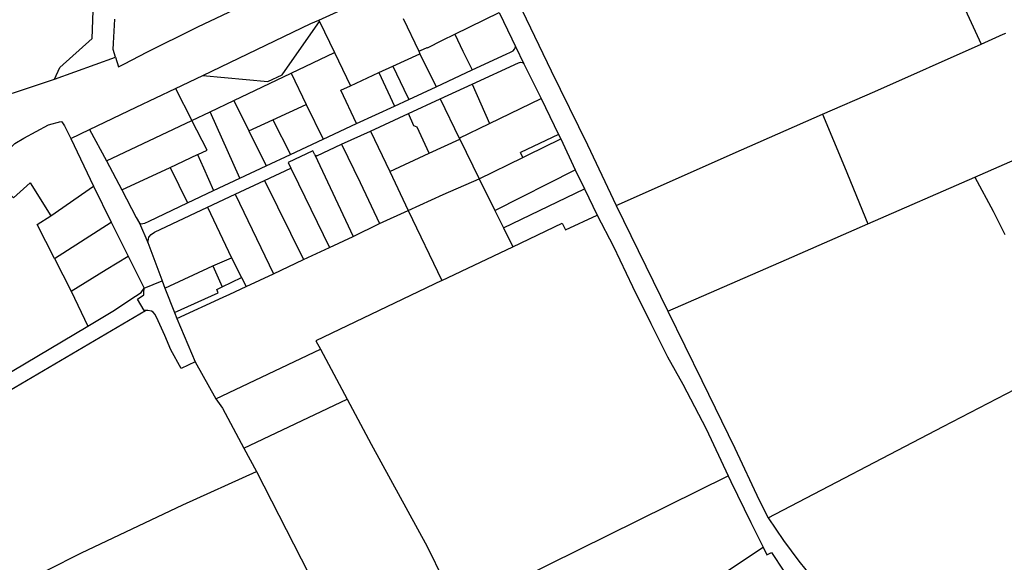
# Model space of a CAD drawing. Header units: inches. Extents: x 210911 to 224988, y 571697 to 586201.
# Tile 291 of 301: x 223036 to 223554, y 584065 to 584350. Entities that reach past the tile are written whole.
import ezdxf

# ---------------------------------------------------------------- set-up
doc = ezdxf.new("R2010")
doc.units = ezdxf.units.IN
doc.header["$MEASUREMENT"] = 0

msp = doc.modelspace()

# ---------------------------------------------------------------- linework, layer by layer
for points in [[(223494.368, 584439.19), (223501.944, 584422.005), (223517.193, 584389.834), (223541.52, 584337.069)], [(223053.876, 584318.542), (223056.681, 584324.655), (223073.753, 584339.917), (223074.819, 584369.402)], [(223193.055, 584349.527), (223229.645, 584366.368)], [(223086.02, 584330.153), (223087.563, 584324.985), (223090.457, 584326.384), (223102.779, 584332.904), (223127.864, 584345.387), (223129.353, 584346.044), (223151.955, 584356.868)], [(223264.579, 584342.18), (223287.941, 584353.623)], [(223287.941, 584353.623), (223294.585, 584339.799), (223296.427, 584335.743)], [(223299.962, 584354.644), (223315.226, 584322.98), (223334.263, 584284.1), (223349.448, 584252.22)], [(223086.02, 584330.153), (223084.838, 584334.218), (223084.977, 584337.559), (223085.6, 584350.171)], [(223131.859, 584320.496), (223188.726, 584347.914), (223193.055, 584349.527)], [(223131.859, 584320.496), (223166.122, 584317.318), (223173.609, 584320.816), (223187.543, 584340.638), (223193.358, 584348.898)], [(223193.055, 584349.527), (223193.358, 584348.898)], [(223193.358, 584348.898), (223201.168, 584332.687)], [(223237.37, 584350.434), (223245.548, 584333.377)], [(223245.548, 584333.377), (223246.432, 584333.666), (223250.041, 584335.27), (223250.112, 584335.11), (223258.073, 584339.019), (223264.579, 584342.18)], [(223264.579, 584342.18), (223268.8, 584333.345), (223273.579, 584323.411)], [(223541.52, 584337.069), (223552.988, 584342.17), (223554.554, 584342.85)], [(223458.08, 584300.107), (223485.459, 584312.134), (223541.52, 584337.069)], [(223178.35, 584321.738), (223201.168, 584332.687)], [(223201.168, 584332.687), (223209.644, 584315.096)], [(223231.944, 584325.397), (223246.18, 584331.895)], [(223245.548, 584333.377), (223246.18, 584331.895)], [(223246.18, 584331.895), (223254.767, 584314.617)], [(223273.579, 584323.411), (223291.546, 584331.815), (223293.856, 584332.751), (223295.167, 584333.496), (223295.892, 584334.372), (223296.232, 584335.05), (223296.427, 584335.743)], [(223296.427, 584335.743), (223300.795, 584326.718)], [(223053.876, 584318.542), (223086.02, 584330.153)], [(223273.585, 584316.025), (223297.966, 584327.143), (223299.127, 584327.599), (223300.2, 584327.433), (223300.795, 584326.718)], [(223300.795, 584326.718), (223310.015, 584308.433)], [(223148.268, 584307.328), (223178.35, 584321.738)], [(223178.35, 584321.738), (223186.33, 584305.297)], [(223209.644, 584315.096), (223224.604, 584322.046)], [(223224.604, 584322.046), (223231.944, 584325.397)], [(223224.604, 584322.046), (223232.709, 584304.388)], [(223231.944, 584325.397), (223237.772, 584313.273), (223240.253, 584307.966)], [(223254.767, 584314.617), (223273.579, 584323.411)], [(223009.534, 584304.676), (223009.88, 584304.092), (223053.876, 584318.542)], [(223117.563, 584313.602), (223131.859, 584320.496)], [(223256.778, 584308.168), (223273.585, 584316.025)], [(223273.585, 584316.025), (223282.709, 584295.255)], [(223072.304, 584292.053), (223096.857, 584303.913), (223117.563, 584313.602)], [(223117.563, 584313.602), (223126.069, 584296.792)], [(223212.86, 584295.213), (223204.537, 584312.723), (223209.644, 584315.096)], [(223240.253, 584307.966), (223254.767, 584314.617)], [(223135.754, 584301.389), (223148.268, 584307.328)], [(223148.268, 584307.328), (223156.149, 584291.465)], [(223232.709, 584304.388), (223240.253, 584307.966)], [(223240.119, 584300.463), (223256.778, 584308.168)], [(223256.778, 584308.168), (223266.817, 584287.607)], [(223282.709, 584295.255), (223310.015, 584308.433)], [(223310.015, 584308.433), (223319.165, 584289.529)], [(223126.069, 584296.792), (223135.754, 584301.389)], [(223151.499, 584266.609), (223135.754, 584301.389)], [(223168.8, 584297.263), (223186.33, 584305.297)], [(223186.33, 584305.297), (223195.218, 584286.988)], [(223212.86, 584295.213), (223232.709, 584304.388)], [(223220.246, 584291.272), (223240.119, 584300.463)], [(223251.013, 584279.589), (223244.794, 584293.35), (223243.001, 584294.087), (223240.119, 584300.463)], [(223029.738, 584281.389), (223032.993, 584284.746), (223037.792, 584287.475), (223050.692, 584294.638), (223057.216, 584296.349), (223057.755, 584296.198), (223059.129, 584294.024), (223062.457, 584287.412)], [(223081.167, 584275.657), (223126.069, 584296.792)], [(223129.153, 584278.905), (223129.265, 584278.958), (223134.241, 584281.296), (223126.069, 584296.792)], [(223156.149, 584291.465), (223168.8, 584297.263)], [(223168.8, 584297.263), (223178.138, 584279.006)], [(223195.218, 584286.988), (223212.86, 584295.213)], [(223266.817, 584287.607), (223282.709, 584295.255)], [(223349.448, 584252.22), (223415.457, 584281.383), (223458.08, 584300.107)], [(223458.08, 584300.107), (223469.565, 584272.458), (223481.89, 584242.496)], [(223062.457, 584287.412), (223072.304, 584292.053)], [(223072.304, 584292.053), (223081.167, 584275.657)], [(223156.149, 584291.465), (223165.234, 584273.065)], [(223204.993, 584284.461), (223220.246, 584291.272)], [(223220.246, 584291.272), (223230.327, 584270.015)], [(223062.457, 584287.412), (223074.398, 584262.258)], [(223178.138, 584279.006), (223195.218, 584286.988)], [(223251.013, 584279.589), (223267.099, 584287.034)], [(223266.817, 584287.607), (223267.099, 584287.034)], [(223267.099, 584287.034), (223277.406, 584266.122)], [(223319.165, 584289.529), (223299.089, 584279.975)], [(223300.287, 584277.472), (223302.733, 584278.685), (223320.257, 584287.274)], [(223319.165, 584289.529), (223320.257, 584287.274)], [(223320.257, 584287.274), (223327.82, 584270.967)], [(223538.224, 584267.14), (223572.218, 584282.011), (223583.169, 584286.768)], [(223190.807, 584278.724), (223189.772, 584280.916), (223176.875, 584274.754), (223178.303, 584271.764)], [(223190.807, 584278.724), (223191.956, 584278.293), (223204.993, 584284.461)], [(223204.993, 584284.461), (223214.762, 584264.171), (223224.962, 584242.735)], [(223230.327, 584270.015), (223251.013, 584279.589)], [(223300.287, 584277.472), (223299.089, 584279.975)], [(223081.167, 584275.657), (223089.247, 584260.398)], [(223114.812, 584272.169), (223129.153, 584278.905)], [(223129.153, 584278.905), (223132.224, 584272.026), (223137.564, 584260.059)], [(223165.234, 584273.065), (223178.138, 584279.006)], [(223190.807, 584278.724), (223211.069, 584235.804)], [(223277.406, 584266.122), (223300.287, 584277.472)], [(223018.907, 584270.219), (223032.33, 584256.241), (223041.028, 584264.053), (223051.93, 584246.663)], [(223089.247, 584260.398), (223114.812, 584272.169)], [(223114.812, 584272.169), (223123.806, 584253.594)], [(223151.499, 584266.609), (223165.234, 584273.065)], [(223164.424, 584265.341), (223178.303, 584271.764)], [(223178.303, 584271.764), (223182.249, 584263.504), (223198.631, 584230.122)], [(223230.327, 584270.015), (223239.905, 584249.579)], [(223285.631, 584249.582), (223327.82, 584270.967)], [(223327.82, 584270.967), (223332.849, 584260.957)], [(223137.564, 584260.059), (223151.499, 584266.609)], [(223148.907, 584258.081), (223164.424, 584265.341)], [(223164.424, 584265.341), (223184.873, 584223.803)], [(223239.905, 584249.579), (223258.368, 584257.947), (223277.406, 584266.122)], [(223277.406, 584266.122), (223285.631, 584249.582)], [(223481.89, 584242.496), (223538.224, 584267.14)], [(223538.224, 584267.14), (223547.771, 584249.14), (223553.958, 584236.894)], [(223051.93, 584246.663), (223074.398, 584262.258)], [(223074.398, 584262.258), (223083.634, 584243.403)], [(223089.247, 584260.398), (223096.94, 584245.912), (223098.549, 584242.953)], [(223123.806, 584253.594), (223137.508, 584260.033), (223137.564, 584260.059)], [(223290.15, 584240.484), (223332.849, 584260.957)], [(223332.849, 584260.957), (223339.373, 584247.093)], [(223098.549, 584242.953), (223098.936, 584242.706), (223099.624, 584242.593), (223100.345, 584242.661), (223101.347, 584242.908), (223103.688, 584243.913), (223107.81, 584245.918), (223123.806, 584253.594)], [(223134.42, 584251.212), (223148.907, 584258.081)], [(223148.907, 584258.081), (223169.2, 584216.221)], [(223103.068, 584232.633), (223103.286, 584234.536), (223103.593, 584235.477), (223104.793, 584236.979), (223106.582, 584238.213), (223134.42, 584251.212)], [(223134.42, 584251.212), (223147.085, 584224.672)], [(223224.962, 584242.735), (223239.905, 584249.579)], [(223239.905, 584249.579), (223257.692, 584212.647)], [(223285.631, 584249.582), (223290.15, 584240.484)], [(223349.448, 584252.22), (223376.658, 584196.616)], [(223053.832, 584224.276), (223044.723, 584242.112), (223051.93, 584246.663)], [(223053.832, 584224.276), (223083.634, 584243.403)], [(223083.634, 584243.403), (223092.659, 584225.437)], [(223294.997, 584230.462), (223321.097, 584242.869), (223322.723, 584239.305), (223339.373, 584247.093)], [(223339.373, 584247.093), (223347.99, 584230.513), (223358.089, 584209.616), (223367.735, 584190.113), (223376.479, 584172.638), (223384.507, 584158.206), (223396.718, 584134.655), (223408.346, 584110.01)], [(223098.549, 584242.953), (223103.068, 584232.633)], [(223211.069, 584235.804), (223224.962, 584242.735)], [(223290.15, 584240.484), (223294.997, 584230.462)], [(223376.658, 584196.616), (223438.99, 584223.73), (223481.89, 584242.496)], [(223198.631, 584230.122), (223211.069, 584235.804)], [(223103.068, 584232.633), (223110.357, 584213.051), (223110.524, 584212.598)], [(223184.873, 584223.803), (223198.631, 584230.122)], [(223257.692, 584212.647), (223294.997, 584230.462)], [(223053.832, 584224.276), (223062.645, 584207.111)], [(223062.645, 584207.111), (223081.135, 584218.482), (223092.659, 584225.437)], [(223092.659, 584225.437), (223100.989, 584208.65)], [(223137.256, 584220.363), (223147.085, 584224.672)], [(223147.085, 584224.672), (223152.331, 584214.247)], [(223169.2, 584216.221), (223184.873, 584223.803)], [(223111.989, 584208.669), (223137.256, 584220.363)], [(223137.256, 584220.363), (223142.164, 584209.462)], [(223100.989, 584208.65), (223110.524, 584212.598)], [(223110.524, 584212.598), (223111.989, 584208.669)], [(223142.164, 584209.462), (223152.331, 584214.247)], [(223152.331, 584214.247), (223154.77, 584209.528)], [(223154.77, 584209.528), (223169.2, 584216.221)], [(223257.692, 584212.647), (223191.478, 584181.073), (223193.831, 584176.656)], [(223062.645, 584207.111), (223071.394, 584188.659)], [(223071.394, 584188.659), (223084.67, 584196.526), (223096.447, 584204.473), (223099.488, 584206.399), (223100.989, 584208.65)], [(223101.83, 584196.928), (223101.021, 584196.929), (223097.524, 584202.975), (223100.958, 584205.268), (223100.889, 584206.183), (223100.989, 584208.65)], [(223111.989, 584208.669), (223117.032, 584195.879)], [(223117.032, 584195.879), (223140, 584206.314), (223139.251, 584208.013), (223142.164, 584209.462)], [(223118.262, 584192.783), (223142.7, 584204.03), (223146.153, 584205.451), (223154.77, 584209.528)], [(222972.574, 584120.866), (223024.039, 584151.362), (223101.83, 584196.928)], [(223127.896, 584169.913), (223120.565, 584166.442), (223115.154, 584176.202), (223112.02, 584183.881), (223107.625, 584193.478), (223106.634, 584195.097), (223105.853, 584196.114), (223104.866, 584196.652), (223102.967, 584196.926), (223101.83, 584196.928)], [(223376.658, 584196.616), (223394.467, 584160.176), (223411.96, 584124.526), (223424.639, 584097.166), (223429.416, 584087.932)], [(223117.032, 584195.879), (223118.262, 584192.783)], [(223118.262, 584192.783), (223127.896, 584169.913)], [(222893.36, 584083.004), (223071.394, 584188.659)], [(223138.708, 584150.523), (223193.831, 584176.656)], [(223193.831, 584176.656), (223207.846, 584150.343)], [(223127.896, 584169.913), (223138.708, 584150.523)], [(223429.416, 584087.932), (223521.461, 584135.966), (223587.877, 584170.274)], [(223138.708, 584150.523), (223142.259, 584145.668), (223153.535, 584124.595)], [(223153.535, 584124.595), (223207.846, 584150.343)], [(223207.846, 584150.343), (223207.888, 584150.264), (223220.453, 584126.674), (223250.018, 584072.812), (223258.647, 584055.328), (223265.973, 584041.604)], [(223153.535, 584124.595), (223153.578, 584124.515), (223160.126, 584112.278)], [(223050.058, 584060.447), (223068.096, 584069.483), (223121.374, 584094.847), (223160.126, 584112.278)], [(223160.126, 584112.278), (223187.479, 584058.858)], [(223265.973, 584041.604), (223266.75, 584040.149), (223408.346, 584110.01)], [(223408.346, 584110.01), (223409.716, 584107.107), (223420.327, 584085.514), (223426.753, 584072.474)], [(223429.416, 584087.932), (223437.534, 584076.097), (223445.541, 584065.095), (223452.964, 584055.996), (223464.15, 584042.319)], [(223403.287, 584056.894), (223426.753, 584072.474)], [(223426.753, 584072.474), (223428.752, 584068.417), (223431.221, 584069.64), (223437.569, 584059.899), (223442.753, 584053.453), (223450.098, 584044.079)]]:
    msp.add_lwpolyline(points)

doc.saveas('drawing.dxf')
